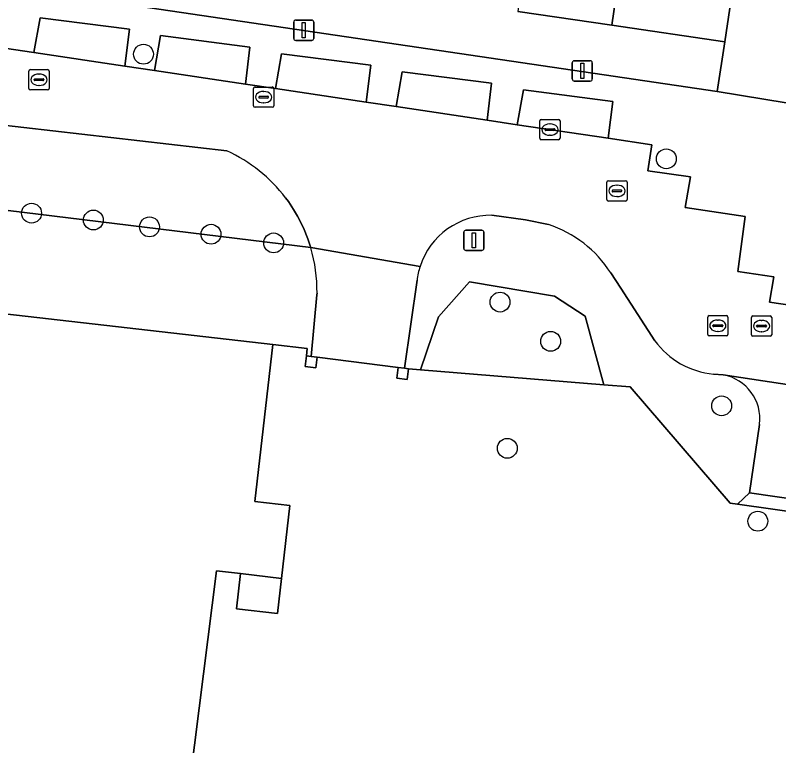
# Model space of a CAD drawing. Extents: x 161087 to 161926, y 382572 to 383873.
# Drawn here: x 161804.46 to 161842.08, y 383284.1 to 383320.12 of the extents above; entities that cross this region are included whole.
import ezdxf

# ---------------------------------------------------------------- set-up
doc = ezdxf.new("R2010")
doc.units = 0
for name, color, linetype in [('IMGEO_Berm_groen', 7, 'Continuous'), ('IMGEO_Boom', 7, 'Continuous'), ('IMGEO_Erf', 7, 'Continuous'), ('IMGEO_Groenvoorziening', 7, 'Continuous'), ('IMGEO_Hek', 7, 'Continuous'), ('IMGEO_Kolk', 7, 'Continuous'), ('IMGEO_Lichtmast', 7, 'Continuous'), ('IMGEO_Muur', 7, 'Continuous'), ('IMGEO_Pand', 7, 'Continuous'), ('IMGEO_Parkeervlak_open', 7, 'Continuous'), ('IMGEO_Rijbaan_lokaal_open', 7, 'Continuous'), ('IMGEO_Rioolput', 7, 'Continuous'), ('IMGEO_Terreindeel_open', 7, 'Continuous'), ('IMGEO_Voetpad_open', 7, 'Continuous')]:
    doc.layers.add(name, color=color, linetype=linetype)

msp = doc.modelspace()

# ---------------------------------------------------------------- linework, layer by layer
at = {"layer": 'IMGEO_Berm_groen'}
msp.add_lwpolyline([(161814.888, 383313.43), (161794.862, 383315.732), (161791.244, 383316.25), (161789.809, 383316.332), (161786.06, 383316.546), (161783.843, 383316.514), (161783.525, 383313.015), (161789.37, 383312.368), (161790.742, 383312.158), (161802.861, 383310.709), (161804.104, 383310.497), (161819.019, 383308.665), (161819.004, 383308.717), (161818.992, 383308.758), (161818.877, 383309.101), (161818.66, 383309.637), (161818.374, 383310.206), (161818.175, 383310.543), (161817.918, 383310.929), (161817.783, 383311.112)], dxfattribs=at)
msp.add_arc((161811.723, 383306.511), 7.609, 37.2104, 65.4218, dxfattribs=at)
at = {"layer": 'IMGEO_Boom'}
for centre in [(161810.779, 383318.2), (161836.543, 383313.042), (161805.262, 383310.36), (161808.308, 383310.022), (161811.074, 383309.685), (161814.107, 383309.322), (161817.191, 383308.895), (161828.349, 383305.975), (161830.843, 383304.04), (161839.269, 383300.859), (161828.706, 383298.765), (161841.053, 383295.169)]:
    msp.add_circle(centre, 0.489, dxfattribs=at)
at = {"layer": 'IMGEO_Erf'}
for points in [[(161785.677, 383324.251), (161839.055, 383316.368), (161839.428, 383318.808), (161833.851, 383319.63), (161829.222, 383320.313)], [(161872.776, 383291.377), (161840.046, 383296.007), (161839.686, 383296.058), (161834.766, 383301.794), (161833.468, 383301.9), (161824.434, 383302.641), (161823.845, 383302.689), (161823.779, 383302.164), (161823.263, 383302.229), (161823.329, 383302.754), (161819.331, 383303.26), (161819.265, 383302.735), (161818.739, 383302.801), (161818.805, 383303.326), (161818.838, 383303.687), (161817.159, 383303.883), (161816.272, 383296.134), (161817.991, 383295.937), (161817.58, 383292.351), (161817.382, 383290.622), (161815.356, 383290.854), (161815.554, 383292.583), (161814.383, 383292.717), (161808.98, 383250)]]:
    msp.add_lwpolyline(points, dxfattribs=at)
at = {"layer": 'IMGEO_Groenvoorziening'}
for points in [[(161819.021, 383308.659), (161819.019, 383308.665), (161804.104, 383310.497)], [(161830.731, 383309.805), (161829.599, 383310.025), (161827.949, 383310.256)], [(161766.83, 383307.979), (161783.824, 383306.041), (161784.245, 383309.68), (161788.073, 383309.236), (161787.841, 383307.239), (161817.159, 383303.883), (161818.838, 383303.687), (161818.805, 383303.326), (161819.042, 383303.296), (161819.322, 383306.338), (161819.329, 383306.419)], [(161835.977, 383304.069), (161834.297, 383306.66), (161833.808, 383307.414)], [(161824.258, 383307.058), (161823.639, 383302.715), (161823.845, 383302.689), (161824.434, 383302.641), (161825.31, 383305.25), (161826.845, 383306.97), (161831.038, 383306.266), (161832.538, 383305.283), (161833.468, 383301.9), (161834.766, 383301.794), (161839.686, 383296.058), (161840.046, 383296.007), (161840.637, 383296.565), (161841.135, 383299.947)], [(161839.351, 383302.385), (161838.87, 383302.42)]]:
    msp.add_lwpolyline(points, dxfattribs=at)
for points in [[(161824.434, 383302.641), (161833.468, 383301.9), (161832.538, 383305.283), (161831.038, 383306.266), (161826.845, 383306.97), (161825.31, 383305.25)], [(161852.663, 383294.823), (161840.637, 383296.565), (161840.046, 383296.007), (161872.776, 383291.377), (161873.272, 383294.395), (161868.954, 383295.056), (161868.604, 383292.488), (161858.714, 383293.952)]]:
    msp.add_lwpolyline(points, close=True, dxfattribs=at)
for centre, radius, start, end in [((161827.873, 383306.616), 3.641, 88.8017, 162.145), ((161828.895, 383304.267), 5.834, 32.642, 71.6597), ((161811.721, 383306.514), 7.609, 359.284, 16.3742), ((161827.794, 383306.63), 3.562, 161.9744, 173.094), ((161839.274, 383306.492), 4.092, 216.3068, 264.3272), ((161838.954, 383300.223), 2.199, 352.7988, 79.5906)]:
    msp.add_arc(centre, radius, start, end, dxfattribs=at)
at = {"layer": 'IMGEO_Hek'}
for points in [[(161834.766, 383301.794), (161833.468, 383301.9), (161824.434, 383302.641), (161823.845, 383302.689)], [(161872.776, 383291.377), (161840.046, 383296.007), (161839.686, 383296.058), (161834.766, 383301.794)]]:
    msp.add_lwpolyline(points, dxfattribs=at)
at = {"layer": 'IMGEO_Kolk'}
for p, q in [((161816.199, 383315.657), (161816.199, 383316.509)), ((161816.274, 383316.583), (161817.126, 383316.583)), ((161817.2, 383316.509), (161817.2, 383315.657)), ((161816.501, 383316.126), (161816.899, 383316.126)), ((161816.687, 383316.363), (161816.712, 383316.363)), ((161816.458, 383316.077), (161816.458, 383316.089)), ((161816.896, 383316.04), (161816.498, 383316.04)), ((161816.71, 383315.803), (161816.685, 383315.803)), ((161816.942, 383316.089), (161816.942, 383316.077)), ((161817.126, 383315.583), (161816.274, 383315.583)), ((161830.383, 383314.982), (161831.235, 383314.982)), ((161830.308, 383314.056), (161830.308, 383314.908)), ((161830.796, 383314.762), (161830.821, 383314.762)), ((161831.309, 383314.908), (161831.309, 383314.056)), ((161830.567, 383314.476), (161830.567, 383314.488)), ((161831.005, 383314.439), (161830.607, 383314.439)), ((161830.61, 383314.525), (161831.008, 383314.525)), ((161831.051, 383314.488), (161831.051, 383314.476)), ((161831.235, 383313.982), (161830.383, 383313.982)), ((161830.819, 383314.202), (161830.794, 383314.202)), ((161840.736, 383304.368), (161840.736, 383305.22)), ((161840.811, 383305.294), (161841.663, 383305.294)), ((161841.737, 383305.22), (161841.737, 383304.368)), ((161841.038, 383304.837), (161841.436, 383304.837)), ((161841.224, 383305.074), (161841.249, 383305.074)), ((161840.995, 383304.788), (161840.995, 383304.8)), ((161841.433, 383304.751), (161841.035, 383304.751)), ((161841.247, 383304.514), (161841.222, 383304.514)), ((161841.479, 383304.8), (161841.479, 383304.788)), ((161841.663, 383304.294), (161840.811, 383304.294))]:
    msp.add_line(p, q, dxfattribs=at)
for points in [[(161816.199, 383315.657), (161816.199, 383316.509)], [(161816.274, 383316.583), (161817.126, 383316.583)], [(161817.2, 383316.509), (161817.2, 383315.657)], [(161817.126, 383315.583), (161816.274, 383315.583)], [(161830.383, 383314.982), (161831.235, 383314.982)], [(161830.308, 383314.056), (161830.308, 383314.908)], [(161831.309, 383314.908), (161831.309, 383314.056)], [(161831.235, 383313.982), (161830.383, 383313.982)], [(161840.736, 383304.368), (161840.736, 383305.22)], [(161840.811, 383305.294), (161841.663, 383305.294)], [(161841.737, 383305.22), (161841.737, 383304.368)], [(161841.663, 383304.294), (161840.811, 383304.294)]]:
    msp.add_lwpolyline(points, dxfattribs=at)
for centre, radius, start, end in [((161816.276, 383316.507), 0.0765, 91.552, 178.448), ((161816.276, 383316.507), 0.0765, 91.552, 178.448), ((161817.124, 383316.507), 0.0765, 1.552, 88.448), ((161817.124, 383316.507), 0.0765, 1.552, 88.448), ((161816.498, 383316.086), 0.0403, 85.8775, 175.7526), ((161816.903, 383316.088), 0.0386, 1.7309, 96.639), ((161816.495, 383316.076), 0.0366, 178.938, 274.7102), ((161816.899, 383316.083), 0.043, 264.8664, 352.4533), ((161816.276, 383315.659), 0.0765, 181.552, 268.448), ((161816.276, 383315.659), 0.0765, 181.552, 268.448), ((161817.124, 383315.659), 0.0765, 271.552, 358.448), ((161817.124, 383315.659), 0.0765, 271.552, 358.448), ((161830.385, 383314.906), 0.0765, 91.552, 178.448), ((161830.385, 383314.906), 0.0765, 91.552, 178.448), ((161831.233, 383314.906), 0.0765, 1.552, 88.448), ((161831.233, 383314.906), 0.0765, 1.552, 88.448), ((161830.607, 383314.485), 0.0403, 85.8775, 175.7526), ((161830.604, 383314.475), 0.0366, 178.938, 274.7102), ((161831.008, 383314.482), 0.043, 264.8664, 352.4533), ((161831.012, 383314.487), 0.0386, 1.7309, 96.639), ((161830.385, 383314.058), 0.0765, 181.552, 268.448), ((161830.385, 383314.058), 0.0765, 181.552, 268.448), ((161831.233, 383314.058), 0.0765, 271.552, 358.448), ((161831.233, 383314.058), 0.0765, 271.552, 358.448), ((161840.813, 383305.218), 0.0765, 91.552, 178.448), ((161840.813, 383305.218), 0.0765, 91.552, 178.448), ((161841.661, 383305.218), 0.0765, 1.552, 88.448), ((161841.661, 383305.218), 0.0765, 1.552, 88.448), ((161841.035, 383304.797), 0.0403, 85.8775, 175.7526), ((161841.44, 383304.799), 0.0386, 1.7309, 96.639), ((161841.032, 383304.787), 0.0366, 178.938, 274.7102), ((161841.436, 383304.794), 0.043, 264.8664, 352.4533), ((161840.813, 383304.37), 0.0765, 181.552, 268.448), ((161840.813, 383304.37), 0.0765, 181.552, 268.448), ((161841.661, 383304.37), 0.0765, 271.552, 358.448), ((161841.661, 383304.37), 0.0765, 271.552, 358.448)]:
    msp.add_arc(centre, radius, start, end, dxfattribs=at)
for centre, major_axis, ratio, start_param, end_param in [((161816.686, 383316.083), (-0.387, 0.002), 0.722429, 4.712389, 7.853982), ((161816.711, 383316.083), (-0.39, 0.002), 0.717154, 1.570796, 4.712389), ((161830.795, 383314.482), (-0.387, 0.002), 0.722429, 4.712389, 7.853982), ((161830.82, 383314.482), (-0.39, 0.002), 0.717154, 1.570796, 4.712389), ((161841.223, 383304.794), (-0.387, 0.002), 0.722429, 4.712389, 7.853982), ((161841.248, 383304.794), (-0.39, 0.002), 0.717154, 1.570796, 4.712389)]:
    msp.add_ellipse(centre, major_axis=major_axis, ratio=ratio, start_param=start_param, end_param=end_param, dxfattribs=at)
at = {"layer": 'IMGEO_Lichtmast'}
for p, q in [((161818.282, 383319.883), (161819.072, 383319.883)), ((161819.072, 383319.883), (161818.282, 383319.883)), ((161818.182, 383318.983), (161818.182, 383319.783)), ((161818.182, 383319.783), (161818.182, 383318.983)), ((161819.172, 383319.783), (161819.172, 383318.983)), ((161819.172, 383318.983), (161819.172, 383319.783)), ((161819.072, 383318.883), (161818.282, 383318.883)), ((161818.282, 383318.883), (161819.072, 383318.883)), ((161831.906, 383316.978), (161831.906, 383317.778)), ((161831.906, 383317.778), (161831.906, 383316.978)), ((161832.006, 383317.878), (161832.796, 383317.878)), ((161832.796, 383317.878), (161832.006, 383317.878)), ((161832.896, 383317.778), (161832.896, 383316.978)), ((161832.896, 383316.978), (161832.896, 383317.778)), ((161832.796, 383316.878), (161832.006, 383316.878)), ((161832.006, 383316.878), (161832.796, 383316.878)), ((161826.562, 383308.621), (161826.562, 383309.421)), ((161826.562, 383309.421), (161826.562, 383308.621)), ((161826.662, 383309.521), (161827.452, 383309.521)), ((161827.452, 383309.521), (161826.662, 383309.521)), ((161827.552, 383309.421), (161827.552, 383308.621)), ((161827.552, 383308.621), (161827.552, 383309.421)), ((161827.452, 383308.521), (161826.662, 383308.521)), ((161826.662, 383308.521), (161827.452, 383308.521))]:
    msp.add_line(p, q, dxfattribs=at)
for points in [[(161818.602, 383319.758), (161818.752, 383319.758), (161818.752, 383319.008), (161818.602, 383319.008), (161818.602, 383319.758)], [(161832.326, 383317.753), (161832.476, 383317.753), (161832.476, 383317.003), (161832.326, 383317.003), (161832.326, 383317.753)], [(161826.982, 383309.396), (161827.132, 383309.396), (161827.132, 383308.646), (161826.982, 383308.646), (161826.982, 383309.396)]]:
    msp.add_lwpolyline(points, dxfattribs=at)
for centre, start, end in [((161818.282, 383319.783), 90, 180), ((161818.282, 383319.783), 90, 180), ((161819.072, 383319.783), 0, 90), ((161819.072, 383319.783), 360, 90), ((161818.282, 383318.983), 180, 270), ((161818.282, 383318.983), 180, 270), ((161819.072, 383318.983), 270, 0), ((161819.072, 383318.983), 270, 0), ((161832.006, 383317.778), 90, 180), ((161832.006, 383317.778), 90, 180), ((161832.796, 383317.778), 0, 90), ((161832.796, 383317.778), 360, 90), ((161832.006, 383316.978), 180, 270), ((161832.006, 383316.978), 180, 270), ((161832.796, 383316.978), 270, 0), ((161832.796, 383316.978), 270, 0), ((161826.662, 383309.421), 90, 180), ((161826.662, 383309.421), 90, 180), ((161827.452, 383309.421), 0, 90), ((161827.452, 383309.421), 360, 90), ((161826.662, 383308.621), 180, 270), ((161826.662, 383308.621), 180, 270), ((161827.452, 383308.621), 270, 0), ((161827.452, 383308.621), 270, 0)]:
    msp.add_arc(centre, 0.1, start, end, dxfattribs=at)
at = {"layer": 'IMGEO_Muur'}
for points in [[(161819.331, 383303.26), (161819.042, 383303.296), (161818.805, 383303.326), (161818.739, 383302.801), (161819.265, 383302.735)], [(161823.845, 383302.689), (161823.639, 383302.715), (161823.329, 383302.754), (161823.263, 383302.229), (161823.779, 383302.164)]]:
    msp.add_lwpolyline(points, close=True, dxfattribs=at)
at = {"layer": 'IMGEO_Pand'}
for points in [[(161833.851, 383319.63), (161839.428, 383318.808), (161841.064, 383329.898), (161835.773, 383330.679), (161835.486, 383330.721), (161835.174, 383328.605)], [(161829.222, 383320.313), (161833.851, 383319.63), (161835.174, 383328.605), (161830.545, 383329.287)]]:
    msp.add_lwpolyline(points, close=True, dxfattribs=at)
msp.add_lwpolyline([(161808.98, 383250), (161814.383, 383292.717), (161815.554, 383292.583), (161817.58, 383292.351), (161817.991, 383295.937), (161816.272, 383296.134), (161817.159, 383303.883), (161787.841, 383307.239), (161788.073, 383309.236), (161784.245, 383309.68), (161783.824, 383306.041), (161766.83, 383307.979)], dxfattribs=at)
at = {"layer": 'IMGEO_Parkeervlak_open'}
for points in [[(161805.381, 383318.278), (161809.86, 383317.61), (161810.084, 383319.431), (161805.681, 383320.001)], [(161815.797, 383316.724), (161816.021, 383318.545), (161811.618, 383319.115), (161811.318, 383317.392)], [(161821.757, 383315.834), (161821.981, 383317.655), (161817.578, 383318.225), (161817.278, 383316.502)], [(161823.231, 383315.614), (161827.71, 383314.946), (161827.934, 383316.767), (161823.531, 383317.337)], [(161833.68, 383314.055), (161833.904, 383315.876), (161829.501, 383316.446), (161829.201, 383314.723)]]:
    msp.add_lwpolyline(points, close=True, dxfattribs=at)
for points in [[(161855.542, 383299.942), (161839.351, 383302.385)], [(161841.135, 383299.947), (161840.637, 383296.565), (161852.663, 383294.823), (161853.091, 383297.462), (161853.211, 383298.205)]]:
    msp.add_lwpolyline(points, dxfattribs=at)
msp.add_arc((161838.954, 383300.223), 2.199, 352.7988, 79.5906, dxfattribs=at)
at = {"layer": 'IMGEO_Rijbaan_lokaal_open'}
msp.add_lwpolyline([(161848.67, 383345.746), (161849.108, 383348.727), (161851.283, 383363.53), (161845.97, 383364.305), (161843.823, 383349.592), (161843.433, 383346.923), (161843.637, 383346.861), (161843.588, 383346.522), (161843.28, 383344.388), (161841.38, 383331.247), (161841.064, 383329.898), (161839.428, 383318.808), (161839.055, 383316.368), (161843.646, 383315.611), (161844.388, 383320.647), (161844.886, 383323.625), (161846.503, 383334.362), (161846.729, 383335.866), (161846.77, 383336.138), (161847.253, 383336.103)], close=True, dxfattribs=at)
for points in [[(161837.738, 383312.157), (161835.633, 383312.441), (161835.822, 383313.735), (161833.68, 383314.055), (161829.201, 383314.723), (161827.71, 383314.946), (161823.231, 383315.614), (161821.757, 383315.834), (161817.278, 383316.502), (161815.797, 383316.724), (161811.318, 383317.392), (161809.86, 383317.61), (161805.381, 383318.278), (161803.922, 383318.496), (161799.443, 383319.164), (161797.959, 383319.386), (161793.48, 383320.054), (161791.437, 383320.359)], [(161767.735, 383315.294), (161768.61, 383315.476), (161777.164, 383316.418), (161779.408, 383316.45), (161780.103, 383316.46), (161783.033, 383316.502), (161783.843, 383316.514), (161786.06, 383316.546), (161789.809, 383316.332), (161791.244, 383316.25), (161794.862, 383315.732), (161814.888, 383313.43)], [(161838.87, 383302.42), (161839.351, 383302.385), (161855.542, 383299.942), (161857.373, 383299.695), (161870.249, 383297.761), (161874.065, 383297.22), (161879.62, 383296.49), (161880.352, 383300.278), (161878.211, 383300.593), (161841.634, 383305.979), (161841.848, 383307.222), (161840.073, 383307.478), (161840.426, 383310.192), (161837.471, 383310.636), (161837.738, 383312.157)], [(161817.783, 383311.112), (161817.918, 383310.929), (161818.175, 383310.543), (161818.374, 383310.206), (161818.66, 383309.637), (161818.877, 383309.101), (161818.992, 383308.758), (161819.004, 383308.717), (161819.019, 383308.665), (161824.407, 383307.732)], [(161827.949, 383310.256), (161829.599, 383310.025), (161830.731, 383309.805)], [(161833.808, 383307.414), (161834.297, 383306.66), (161835.977, 383304.069)]]:
    msp.add_lwpolyline(points, dxfattribs=at)
for centre, radius, start, end in [((161811.723, 383306.511), 7.609, 37.2104, 65.4218), ((161827.873, 383306.616), 3.641, 88.8017, 162.145), ((161828.895, 383304.267), 5.834, 32.642, 71.6597), ((161839.274, 383306.492), 4.092, 216.3068, 264.3272)]:
    msp.add_arc(centre, radius, start, end, dxfattribs=at)
at = {"layer": 'IMGEO_Rioolput'}
for p, q in [((161805.128, 383316.514), (161805.128, 383317.366)), ((161805.203, 383317.44), (161806.055, 383317.44)), ((161806.129, 383317.366), (161806.129, 383316.514)), ((161805.387, 383316.934), (161805.387, 383316.946)), ((161805.825, 383316.897), (161805.427, 383316.897)), ((161805.43, 383316.983), (161805.828, 383316.983)), ((161805.616, 383317.22), (161805.641, 383317.22)), ((161805.871, 383316.946), (161805.871, 383316.934)), ((161805.639, 383316.66), (161805.614, 383316.66)), ((161806.055, 383316.44), (161805.203, 383316.44)), ((161833.686, 383311.961), (161834.538, 383311.961)), ((161833.611, 383311.035), (161833.611, 383311.887)), ((161834.099, 383311.741), (161834.124, 383311.741)), ((161834.612, 383311.887), (161834.612, 383311.035)), ((161833.87, 383311.455), (161833.87, 383311.467)), ((161834.308, 383311.418), (161833.91, 383311.418)), ((161833.913, 383311.504), (161834.311, 383311.504)), ((161834.354, 383311.467), (161834.354, 383311.455)), ((161834.538, 383310.961), (161833.686, 383310.961)), ((161834.122, 383311.181), (161834.097, 383311.181)), ((161838.581, 383304.382), (161838.581, 383305.234)), ((161838.656, 383305.308), (161839.508, 383305.308)), ((161839.582, 383305.234), (161839.582, 383304.382)), ((161838.84, 383304.802), (161838.84, 383304.814)), ((161838.883, 383304.851), (161839.281, 383304.851)), ((161839.069, 383305.088), (161839.094, 383305.088)), ((161839.324, 383304.814), (161839.324, 383304.802)), ((161839.278, 383304.765), (161838.88, 383304.765)), ((161839.092, 383304.528), (161839.067, 383304.528)), ((161839.508, 383304.308), (161838.656, 383304.308))]:
    msp.add_line(p, q, dxfattribs=at)
for points in [[(161805.128, 383316.514), (161805.128, 383317.366)], [(161805.203, 383317.44), (161806.055, 383317.44)], [(161806.129, 383317.366), (161806.129, 383316.514)], [(161806.055, 383316.44), (161805.203, 383316.44)], [(161833.686, 383311.961), (161834.538, 383311.961)], [(161833.611, 383311.035), (161833.611, 383311.887)], [(161834.612, 383311.887), (161834.612, 383311.035)], [(161834.538, 383310.961), (161833.686, 383310.961)], [(161838.581, 383304.382), (161838.581, 383305.234)], [(161838.656, 383305.308), (161839.508, 383305.308)], [(161839.582, 383305.234), (161839.582, 383304.382)], [(161839.508, 383304.308), (161838.656, 383304.308)]]:
    msp.add_lwpolyline(points, dxfattribs=at)
for centre, radius, start, end in [((161805.205, 383317.364), 0.0765, 91.552, 178.448), ((161805.205, 383317.364), 0.0765, 91.552, 178.448), ((161806.053, 383317.364), 0.0765, 1.552, 88.448), ((161806.053, 383317.364), 0.0765, 1.552, 88.448), ((161805.427, 383316.943), 0.0403, 85.8775, 175.7526), ((161805.424, 383316.933), 0.0366, 178.938, 274.7102), ((161805.828, 383316.94), 0.043, 264.8664, 352.4533), ((161805.832, 383316.945), 0.0386, 1.7309, 96.639), ((161805.205, 383316.516), 0.0765, 181.552, 268.448), ((161805.205, 383316.516), 0.0765, 181.552, 268.448), ((161806.053, 383316.516), 0.0765, 271.552, 358.448), ((161806.053, 383316.516), 0.0765, 271.552, 358.448), ((161833.688, 383311.885), 0.0765, 91.552, 178.448), ((161833.688, 383311.885), 0.0765, 91.552, 178.448), ((161834.536, 383311.885), 0.0765, 1.552, 88.448), ((161834.536, 383311.885), 0.0765, 1.552, 88.448), ((161833.91, 383311.464), 0.0403, 85.8775, 175.7526), ((161833.907, 383311.454), 0.0366, 178.938, 274.7102), ((161834.311, 383311.461), 0.043, 264.8664, 352.4533), ((161834.315, 383311.466), 0.0386, 1.7309, 96.639), ((161833.688, 383311.037), 0.0765, 181.552, 268.448), ((161833.688, 383311.037), 0.0765, 181.552, 268.448), ((161834.536, 383311.037), 0.0765, 271.552, 358.448), ((161834.536, 383311.037), 0.0765, 271.552, 358.448), ((161838.658, 383305.232), 0.0765, 91.552, 178.448), ((161838.658, 383305.232), 0.0765, 91.552, 178.448), ((161839.506, 383305.232), 0.0765, 1.552, 88.448), ((161839.506, 383305.232), 0.0765, 1.552, 88.448), ((161838.88, 383304.811), 0.0403, 85.8775, 175.7526), ((161839.285, 383304.813), 0.0386, 1.7309, 96.639), ((161838.877, 383304.801), 0.0366, 178.938, 274.7102), ((161839.281, 383304.808), 0.043, 264.8664, 352.4533), ((161838.658, 383304.384), 0.0765, 181.552, 268.448), ((161838.658, 383304.384), 0.0765, 181.552, 268.448), ((161839.506, 383304.384), 0.0765, 271.552, 358.448), ((161839.506, 383304.384), 0.0765, 271.552, 358.448)]:
    msp.add_arc(centre, radius, start, end, dxfattribs=at)
for centre, major_axis, ratio, start_param, end_param in [((161805.615, 383316.94), (-0.387, 0.002), 0.722429, 4.712389, 7.853982), ((161805.64, 383316.94), (-0.39, 0.002), 0.717154, 1.570796, 4.712389), ((161834.098, 383311.461), (-0.387, 0.002), 0.722429, 4.712389, 7.853982), ((161834.123, 383311.461), (-0.39, 0.002), 0.717154, 1.570796, 4.712389), ((161839.068, 383304.808), (-0.387, 0.002), 0.722429, 4.712389, 7.853982), ((161839.093, 383304.808), (-0.39, 0.002), 0.717154, 1.570796, 4.712389)]:
    msp.add_ellipse(centre, major_axis=major_axis, ratio=ratio, start_param=start_param, end_param=end_param, dxfattribs=at)
at = {"layer": 'IMGEO_Terreindeel_open'}
msp.add_lwpolyline([(161815.356, 383290.854), (161817.382, 383290.622), (161817.58, 383292.351), (161815.554, 383292.583)], close=True, dxfattribs=at)
at = {"layer": 'IMGEO_Voetpad_open'}
for points in [[(161843.646, 383315.611), (161839.055, 383316.368), (161785.677, 383324.251)], [(161803.922, 383318.496), (161805.381, 383318.278), (161805.681, 383320.001), (161810.084, 383319.431), (161809.86, 383317.61), (161811.318, 383317.392), (161811.618, 383319.115), (161816.021, 383318.545), (161815.797, 383316.724), (161817.278, 383316.502), (161817.578, 383318.225), (161821.981, 383317.655), (161821.757, 383315.834), (161823.231, 383315.614), (161823.531, 383317.337), (161827.934, 383316.767), (161827.71, 383314.946), (161829.201, 383314.723), (161829.501, 383316.446), (161833.904, 383315.876), (161833.68, 383314.055), (161835.822, 383313.735), (161835.633, 383312.441), (161837.738, 383312.157), (161837.471, 383310.636), (161840.426, 383310.192), (161840.073, 383307.478), (161841.848, 383307.222), (161841.634, 383305.979), (161878.211, 383300.593)], [(161824.407, 383307.732), (161819.019, 383308.665), (161819.021, 383308.659)], [(161819.329, 383306.419), (161819.322, 383306.338), (161819.042, 383303.296), (161819.331, 383303.26), (161823.329, 383302.754), (161823.639, 383302.715), (161824.258, 383307.058)]]:
    msp.add_lwpolyline(points, dxfattribs=at)
for centre, radius, start, end in [((161811.721, 383306.514), 7.609, 359.284, 16.3742), ((161827.794, 383306.63), 3.562, 161.9744, 173.094)]:
    msp.add_arc(centre, radius, start, end, dxfattribs=at)

doc.saveas('drawing.dxf')
